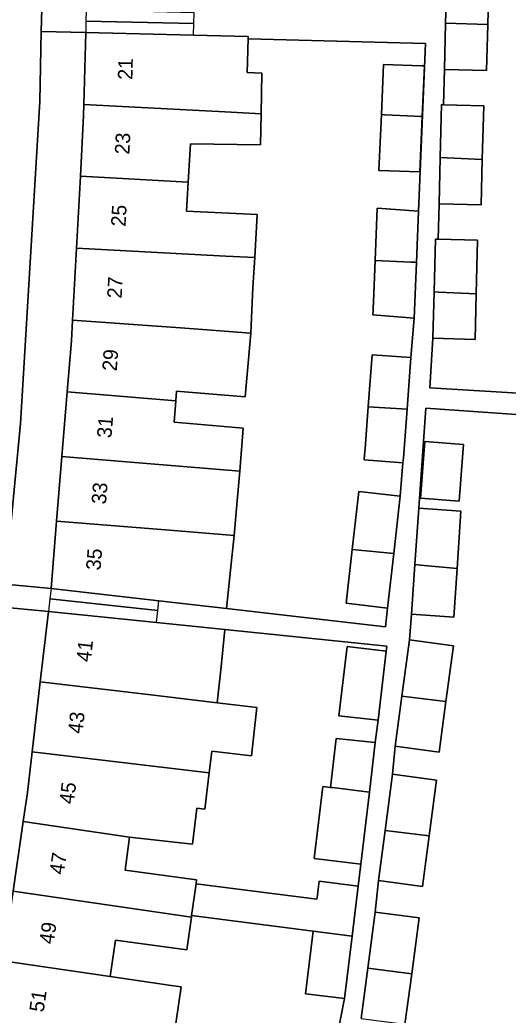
# Model space of a CAD drawing. Extents: x 163008 to 163854, y 382777 to 383982.
# Drawn here: x 163595.4 to 163628.9, y 383503.7 to 383571.9 of the extents above; entities that cross this region are included whole.
import ezdxf

# ---------------------------------------------------------------- set-up
doc = ezdxf.new("R2010")
doc.units = 0
for name, color, linetype in [('IMGEO_Erf', 7, 'Continuous'), ('IMGEO_Pand', 7, 'Continuous'), ('IMGEO_Pand_nummerreeks', 7, 'Continuous'), ('IMGEO_Pand_overbouw', 7, 'Continuous'), ('IMGEO_Voetpad_open', 7, 'Continuous')]:
    doc.layers.add(name, color=color, linetype=linetype)

msp = doc.modelspace()

# ---------------------------------------------------------------- linework, layer by layer
at = {"layer": 'IMGEO_Erf'}
for points in [[(163627.601, 383575.211), (163627.507, 383571.58), (163627.426, 383568.414), (163624.54, 383568.488), (163624.478, 383566.078), (163627.229, 383566.007), (163627.134, 383562.327), (163627.054, 383559.21), (163624.168, 383559.284), (163624.106, 383556.87), (163626.811, 383556.801), (163626.716, 383553.126), (163626.636, 383550.004), (163623.75, 383550.078), (163623.53, 383546.69), (163636.758, 383545.88)], [(163636.659, 383544.366), (163623.255, 383545.293), (163622.781, 383538.442), (163625.673, 383538.242), (163625.402, 383534.315), (163625.172, 383530.988), (163622.28, 383531.188), (163622.137, 383529.421), (163625.149, 383529.019), (163624.641, 383525.203), (163624.178, 383521.735), (163621.165, 383522.136), (163620.984, 383520.225), (163623.996, 383519.823), (163623.487, 383516.003), (163623.025, 383512.539), (163620.012, 383512.94), (163619.79, 383510.784), (163622.802, 383510.382), (163622.293, 383506.56), (163621.831, 383503.098)]]:
    msp.add_lwpolyline(points, dxfattribs=at)
for points in [[(163599.309, 383556.253), (163599.577, 383561.176), (163599.803, 383565.334), (163599.822, 383566.1), (163599.943, 383571.031), (163596.9, 383571.101), (163596.791, 383566.304), (163595.476, 383544.241), (163594.432, 383533.246), (163597.564, 383532.949), (163597.945, 383537.564), (163598.311, 383541.989), (163598.676, 383546.414), (163598.964, 383549.902), (163599.042, 383551.331)], [(163622.461, 383551.46), (163619.632, 383551.675), (163619.645, 383551.992), (163619.652, 383552.15), (163619.669, 383552.572), (163619.786, 383555.409), (163619.934, 383558.991), (163622.763, 383558.776), (163623.242, 383570.281), (163611.072, 383570.581), (163611.015, 383568.28), (163612.019, 383568.242), (163611.966, 383565.451), (163611.925, 383563.321), (163607.135, 383563.389), (163606.978, 383560.782), (163606.857, 383558.786), (163611.708, 383558.548), (163611.529, 383555.602), (163611.405, 383553.555), (163611.267, 383550.433), (163610.876, 383546.059), (163606.162, 383546.458), (163606.115, 383545.796), (163606.011, 383544.327), (163610.744, 383543.928), (163610.5, 383540.983), (163610.331, 383538.942), (163610.113, 383536.578), (163609.865, 383534.207), (163609.59, 383531.574), (163620.492, 383530.327), (163620.637, 383531.606), (163617.793, 383531.929), (163618.212, 383535.621), (163618.664, 383539.597), (163621.509, 383539.273), (163621.696, 383541.552), (163619.035, 383541.755), (163619.06, 383542.089), (163619.094, 383542.539), (163619.311, 383545.392), (163619.311, 383545.398), (163619.581, 383548.955), (163622.245, 383548.753)], [(163620.212, 383565.398), (163620.365, 383568.825), (163622.998, 383568.749), (163623.165, 383568.744), (163623.01, 383565.273), (163622.843, 383561.488), (163620.042, 383561.569), (163620.064, 383562.051)], [(163622.892, 383539.133), (163623.197, 383543.01), (163625.842, 383542.802), (163625.537, 383538.925)], [(163594.961, 383512.218), (163595.66, 383516.985), (163595.95, 383518.96), (163596.274, 383521.764), (163596.827, 383526.551), (163597.383, 383531.368), (163594.282, 383531.662), (163593.898, 383527.622), (163590.057, 383500), (163589.828, 383498.461), (163592.88, 383498.031), (163593.169, 383500), (163593.563, 383502.684), (163594.262, 383507.451)], [(163619.799, 383522.385), (163619.984, 383523.92), (163617.305, 383524.213), (163617.879, 383528.977), (163620.554, 383528.654), (163620.596, 383528.999), (163609.49, 383530.133), (163609.224, 383527.57), (163608.964, 383525.115), (163611.667, 383524.795), (163611.316, 383521.477), (163608.598, 383521.798), (163608.419, 383520.329), (163608.114, 383517.826), (163607.56, 383517.889), (163607.274, 383515.431), (163602.957, 383515.915), (163602.651, 383513.646), (163607.55, 383512.979), (163607.513, 383512.716), (163615.793, 383511.656), (163615.825, 383511.92), (163615.855, 383512.166), (163615.943, 383512.9), (163618.615, 383512.565), (163618.795, 383514.057), (163615.613, 383514.457), (163616.207, 383519.381), (163616.716, 383519.321), (163617.12, 383522.678)], [(163615.53, 383509.472), (163607.204, 383510.538), (163607.188, 383510.426), (163606.873, 383508.201), (163601.975, 383508.868), (163601.614, 383506.372), (163605.798, 383505.758), (163606.486, 383505.657), (163606.147, 383503.313), (163605.796, 383500.89), (163605.667, 383500), (163605.451, 383498.506), (163605.119, 383496.237), (163616.137, 383494.546), (163616.23, 383495.045), (163613.188, 383495.446), (163613.762, 383499.79), (163614.148, 383502.711), (163617.189, 383502.309), (163617.687, 383504.864), (163615.012, 383505.186)]]:
    msp.add_lwpolyline(points, close=True, dxfattribs=at)
at = {"layer": 'IMGEO_Pand'}
for points in [[(163627.507, 383571.58), (163627.601, 383575.211), (163624.715, 383575.285), (163624.622, 383571.669)], [(163627.507, 383571.58), (163624.622, 383571.669), (163624.54, 383568.488), (163627.426, 383568.414)], [(163611.072, 383570.581), (163611.076, 383570.757), (163607.343, 383570.849), (163599.943, 383571.031), (163599.822, 383566.1), (163609.912, 383565.561), (163611.966, 383565.451), (163612.019, 383568.242), (163611.015, 383568.28)], [(163623.165, 383568.744), (163622.998, 383568.749), (163620.365, 383568.825), (163620.212, 383565.398), (163620.445, 383565.389), (163622.496, 383565.296), (163622.898, 383565.278), (163623.01, 383565.273)], [(163599.577, 383561.176), (163606.978, 383560.782), (163607.135, 383563.389), (163611.925, 383563.321), (163611.966, 383565.451), (163609.912, 383565.561), (163599.822, 383566.1), (163599.803, 383565.334)], [(163627.229, 383566.007), (163624.478, 383566.078), (163624.343, 383566.081), (163624.25, 383562.459), (163627.134, 383562.327)], [(163623.01, 383565.273), (163622.898, 383565.278), (163622.496, 383565.296), (163620.445, 383565.389), (163620.212, 383565.398), (163620.064, 383562.051), (163620.042, 383561.569), (163622.843, 383561.488)], [(163627.134, 383562.327), (163624.25, 383562.459), (163624.168, 383559.284), (163627.054, 383559.21)], [(163599.577, 383561.176), (163599.309, 383556.253), (163609.557, 383555.707), (163611.529, 383555.602), (163611.708, 383558.548), (163606.857, 383558.786), (163606.978, 383560.782)], [(163622.763, 383558.776), (163619.934, 383558.991), (163619.786, 383555.409), (163622.228, 383555.298), (163622.498, 383555.286), (163622.619, 383555.28)], [(163626.811, 383556.801), (163624.106, 383556.87), (163623.925, 383556.875), (163623.832, 383553.254), (163624.162, 383553.24), (163626.716, 383553.126)], [(163611.529, 383555.602), (163609.557, 383555.707), (163599.309, 383556.253), (163599.042, 383551.331), (163606.441, 383550.788), (163611.267, 383550.433), (163611.405, 383553.555)], [(163622.619, 383555.28), (163622.498, 383555.286), (163622.228, 383555.298), (163619.786, 383555.409), (163619.669, 383552.572), (163619.652, 383552.15), (163619.645, 383551.992), (163619.632, 383551.675), (163622.461, 383551.46)], [(163623.832, 383553.254), (163623.75, 383550.078), (163626.636, 383550.004), (163626.716, 383553.126), (163624.162, 383553.24)], [(163606.441, 383550.788), (163599.042, 383551.331), (163598.964, 383549.902), (163598.676, 383546.414), (163606.115, 383545.796), (163606.162, 383546.458), (163610.876, 383546.059), (163611.267, 383550.433)], [(163622.245, 383548.753), (163619.581, 383548.955), (163619.311, 383545.398), (163619.311, 383545.392), (163621.978, 383545.225)], [(163598.311, 383541.989), (163610.5, 383540.983), (163610.744, 383543.928), (163606.011, 383544.327), (163606.115, 383545.796), (163598.676, 383546.414)], [(163621.978, 383545.225), (163619.311, 383545.392), (163619.094, 383542.539), (163619.06, 383542.089), (163619.035, 383541.755), (163621.696, 383541.552), (163621.724, 383541.887)], [(163622.892, 383539.133), (163625.537, 383538.925), (163625.842, 383542.802), (163623.197, 383543.01)], [(163610.5, 383540.983), (163598.311, 383541.989), (163597.945, 383537.564), (163605.407, 383536.959), (163610.113, 383536.578), (163610.331, 383538.942)], [(163618.212, 383535.621), (163618.685, 383535.567), (163621.062, 383535.344), (163621.509, 383539.273), (163618.664, 383539.597)], [(163622.514, 383534.579), (163622.896, 383534.544), (163625.402, 383534.315), (163625.673, 383538.242), (163622.781, 383538.442)], [(163610.113, 383536.578), (163605.407, 383536.959), (163597.945, 383537.564), (163597.564, 383532.949), (163604.955, 383532.104), (163609.59, 383531.574), (163609.865, 383534.207)], [(163618.212, 383535.621), (163617.793, 383531.929), (163620.637, 383531.606), (163621.062, 383535.344), (163618.685, 383535.567)], [(163622.514, 383534.579), (163622.28, 383531.188), (163625.172, 383530.988), (163625.402, 383534.315), (163622.896, 383534.544)], [(163608.964, 383525.115), (163609.224, 383527.57), (163609.49, 383530.133), (163604.786, 383530.613), (163597.383, 383531.368), (163596.827, 383526.551), (163604.215, 383525.677)], [(163621.624, 383525.575), (163624.641, 383525.203), (163625.149, 383529.019), (163622.137, 383529.421)], [(163620.554, 383528.654), (163617.879, 383528.977), (163617.305, 383524.213), (163619.984, 383523.92)], [(163608.964, 383525.115), (163604.215, 383525.677), (163596.827, 383526.551), (163596.274, 383521.764), (163608.419, 383520.329), (163608.598, 383521.798), (163611.316, 383521.477), (163611.667, 383524.795)], [(163621.624, 383525.575), (163621.165, 383522.136), (163624.178, 383521.735), (163624.641, 383525.203)], [(163619.799, 383522.385), (163617.12, 383522.678), (163616.716, 383519.321), (163616.863, 383519.304), (163619.389, 383518.988)], [(163608.419, 383520.329), (163596.274, 383521.764), (163595.95, 383518.96), (163595.66, 383516.985), (163602.957, 383515.915), (163607.274, 383515.431), (163607.56, 383517.889), (163608.114, 383517.826)], [(163620.471, 383516.378), (163623.487, 383516.003), (163623.996, 383519.823), (163620.984, 383520.225)], [(163619.389, 383518.988), (163616.863, 383519.304), (163616.716, 383519.321), (163616.207, 383519.381), (163615.613, 383514.457), (163618.795, 383514.057)], [(163602.957, 383515.915), (163595.66, 383516.985), (163594.961, 383512.218), (163607.188, 383510.426), (163607.204, 383510.538), (163607.513, 383512.716), (163607.55, 383512.979), (163602.651, 383513.646)], [(163620.471, 383516.378), (163620.012, 383512.94), (163623.025, 383512.539), (163623.487, 383516.003)], [(163618.615, 383512.565), (163615.943, 383512.9), (163615.855, 383512.166), (163615.825, 383511.92), (163615.793, 383511.656), (163607.513, 383512.716), (163607.204, 383510.538), (163615.53, 383509.472), (163618.201, 383509.13)], [(163594.262, 383507.451), (163601.614, 383506.372), (163601.975, 383508.868), (163606.873, 383508.201), (163607.188, 383510.426), (163594.961, 383512.218)], [(163619.277, 383506.937), (163622.293, 383506.56), (163622.802, 383510.382), (163619.79, 383510.784)], [(163618.201, 383509.13), (163615.53, 383509.472), (163615.012, 383505.186), (163617.687, 383504.864)], [(163605.798, 383505.758), (163601.614, 383506.372), (163594.262, 383507.451), (163593.563, 383502.684), (163605.796, 383500.89), (163606.147, 383503.313), (163606.486, 383505.657)], [(163619.277, 383506.937), (163618.818, 383503.499), (163621.831, 383503.098), (163622.293, 383506.56)]]:
    msp.add_lwpolyline(points, close=True, dxfattribs=at)
at = {"layer": 'IMGEO_Pand_overbouw'}
for points in [[(163607.389, 383572.373), (163599.98, 383572.555), (163599.962, 383571.793), (163607.367, 383571.636)], [(163607.367, 383571.636), (163599.962, 383571.793), (163599.943, 383571.031), (163607.343, 383570.849)], [(163597.564, 383532.949), (163597.483, 383532.239), (163604.879, 383531.437), (163604.955, 383532.104)], [(163597.483, 383532.239), (163597.383, 383531.368), (163604.786, 383530.613), (163604.879, 383531.437)]]:
    msp.add_lwpolyline(points, close=True, dxfattribs=at)
at = {"layer": 'IMGEO_Voetpad_open'}
for points in [[(163589.615, 383497.025), (163589.828, 383498.461), (163590.057, 383500), (163593.898, 383527.622), (163594.282, 383531.662), (163594.432, 383533.246), (163595.476, 383544.241), (163596.791, 383566.304), (163596.9, 383571.101), (163596.935, 383572.625), (163597.088, 383579.297), (163597.113, 383587.926), (163596.853, 383599.211), (163595.983, 383620.235), (163595.934, 383621.407), (163595.836, 383623.784), (163595.762, 383624.571), (163595.386, 383628.573), (163594.859, 383634.18), (163594.25, 383637.882)], [(163636.758, 383545.88), (163623.53, 383546.69), (163623.75, 383550.078), (163623.832, 383553.254), (163623.925, 383556.875), (163624.106, 383556.87), (163624.168, 383559.284), (163624.25, 383562.459), (163624.343, 383566.081), (163624.478, 383566.078), (163624.54, 383568.488), (163624.622, 383571.669), (163624.715, 383575.285)], [(163596.935, 383572.625), (163596.9, 383571.101), (163599.943, 383571.031), (163607.343, 383570.849), (163611.076, 383570.757), (163611.072, 383570.581), (163623.242, 383570.281), (163622.763, 383558.776), (163622.619, 383555.28), (163622.461, 383551.46), (163622.245, 383548.753), (163621.978, 383545.225), (163621.724, 383541.887), (163621.696, 383541.552), (163621.509, 383539.273), (163621.062, 383535.344), (163620.637, 383531.606), (163620.492, 383530.327), (163609.59, 383531.574), (163604.955, 383532.104), (163597.564, 383532.949), (163594.432, 383533.246)], [(163618.818, 383503.499), (163619.277, 383506.937), (163619.79, 383510.784), (163620.012, 383512.94), (163620.471, 383516.378), (163620.984, 383520.225), (163621.165, 383522.136), (163621.624, 383525.575), (163622.137, 383529.421), (163622.28, 383531.188), (163622.514, 383534.579), (163622.781, 383538.442), (163623.255, 383545.293), (163636.659, 383544.366)], [(163594.282, 383531.662), (163597.383, 383531.368), (163604.786, 383530.613), (163609.49, 383530.133), (163620.596, 383528.999), (163620.554, 383528.654), (163619.984, 383523.92), (163619.799, 383522.385), (163619.389, 383518.988), (163618.795, 383514.057), (163618.615, 383512.565), (163618.201, 383509.13), (163617.687, 383504.864), (163617.189, 383502.309)]]:
    msp.add_lwpolyline(points, dxfattribs=at)

# ---------------------------------------------------------------- texts
at = {"layer": 'IMGEO_Pand_nummerreeks'}
for s, rotation, p in [('21', 88.59073, (163603.143, 383567.772)), ('23', 87.15298, (163602.934, 383562.65)), ('25', 86.88803, (163602.674, 383557.711)), ('27', 86.88905, (163602.406, 383552.788)), ('29', 85.7581, (163602.069, 383547.806)), ('31', 85.26299, (163601.704, 383543.219)), ('33', 85.27904, (163601.329, 383538.683)), ('35', 85.27904, (163600.955, 383534.163)), ('41', 83.41306, (163600.281, 383527.875)), ('43', 83.4112, (163599.714, 383522.961)), ('45', 82.68512, (163599.114, 383518.138)), ('47', 81.65794, (163598.436, 383513.308)), ('49', 81.65552, (163597.737, 383508.541)), ('51', 81.65794, (163597.055, 383503.886))]:
    msp.add_text(s, height=1, rotation=rotation, dxfattribs=at).set_placement(p)

doc.saveas('drawing.dxf')
